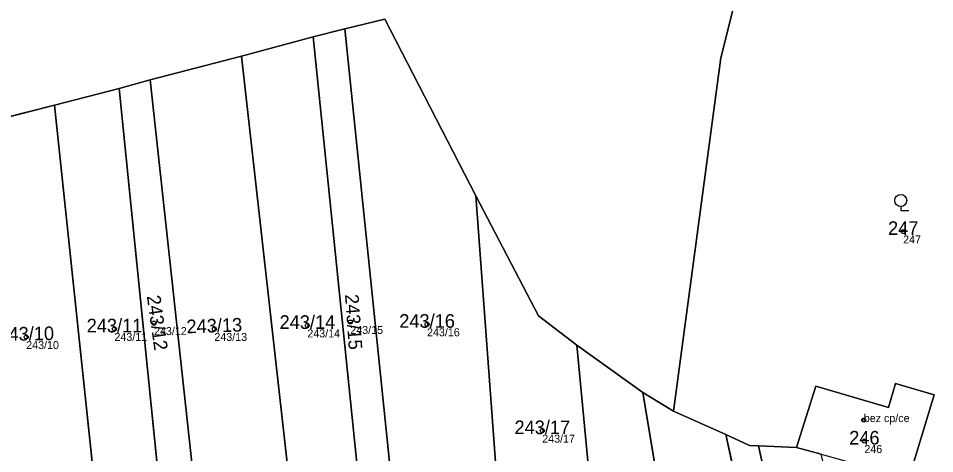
# Model space of a CAD drawing. Extents: x -603967 to -594699, y -1179315 to -1165625.
# Drawn here: x -597643.2 to -597528.8, y -1172633.4 to -1172579 of the extents above; entities that cross this region are included whole.
import ezdxf

# ---------------------------------------------------------------- set-up
doc = ezdxf.new("R2010")
doc.units = 0
for name, color, linetype in [('Definiční body', 7, 'Continuous'), ('Hranice parcel', 7, 'Continuous'), ('Parcelní čísla', 7, 'Continuous'), ('Polygon budovy', 7, 'Continuous'), ('Polygon parcely', 7, 'Continuous'), ('Značky budov', 7, 'Continuous'), ('Značky kultur', 7, 'Continuous')]:
    doc.layers.add(name, color=color, linetype=linetype)

msp = doc.modelspace()

# ---------------------------------------------------------------- linework, layer by layer
at = {"layer": 'Definiční body'}
for centre in [(-597532.7, -1172605.67994), (-597631.21, -1172617.85994), (-597626.27, -1172617.12994), (-597618.73, -1172617.85994), (-597607.12, -1172617.41994), (-597601.75, -1172616.98994), (-597592.17, -1172617.27994), (-597642.23, -1172618.86994), (-597537.62, -1172629.23994), (-597577.78, -1172630.56994), (-597537.55, -1172631.86994)]:
    msp.add_circle(centre, 0.25, dxfattribs=at)
at = {"layer": 'Hranice parcel'}
for p, q in [((-597606.4, -1172581.35), (-597602.44, -1172580.37)), ((-597595.71, -1172645.42), (-597602.44, -1172580.37)), ((-597615.36, -1172583.75), (-597606.4, -1172581.35)), ((-597599.85, -1172645.14), (-597606.4, -1172581.35)), ((-597626.74, -1172586.73), (-597615.36, -1172583.75)), ((-597608.52, -1172644.56), (-597615.36, -1172583.75)), ((-597630.6, -1172587.79), (-597626.74, -1172586.73)), ((-597620.53, -1172643.75), (-597626.74, -1172586.73)), ((-597638.71, -1172589.91), (-597630.6, -1172587.79)), ((-597625, -1172643.45), (-597630.6, -1172587.79)), ((-597650.89, -1172592.98), (-597638.71, -1172589.91)), ((-597633.11, -1172642.75), (-597638.71, -1172589.91)), ((-597582.75, -1172646.29), (-597586.09, -1172601.2)), ((-597573.46, -1172619.88), (-597565.22, -1172625.8)), ((-597570.89, -1172647.09), (-597573.46, -1172619.88)), ((-597565.22, -1172625.8), (-597561.37, -1172628.12)), ((-597561.56, -1172647.72), (-597565.22, -1172625.8)), ((-597561.37, -1172628.12), (-597554.86, -1172631.05)), ((-597550.99, -1172648.43), (-597554.86, -1172631.05)), ((-597550.76, -1172632.47), (-597546.01, -1172632.66)), ((-597547.15, -1172648.68), (-597550.76, -1172632.47)), ((-597546.01, -1172632.66), (-597542.96, -1172633.5))]:
    msp.add_line(p, q, dxfattribs=at)
for points in [[(-597561.37, -1172628.12), (-597555.47, -1172583.96), (-597552.42, -1172571.82)], [(-597602.44, -1172580.37), (-597597.44, -1172579.14), (-597586.09, -1172601.2)], [(-597586.09, -1172601.2), (-597578.23, -1172616.23), (-597573.46, -1172619.88)], [(-597532, -1172636.53), (-597528.84, -1172626.09), (-597533.67, -1172624.67), (-597534.55, -1172627.67), (-597543.61, -1172625.02), (-597546.01, -1172632.66)], [(-597554.86, -1172631.05), (-597551.91, -1172632.41), (-597550.76, -1172632.47)]]:
    msp.add_lwpolyline(points, dxfattribs=at)
at = {"layer": 'Polygon budovy'}
msp.add_lwpolyline([(-597543.61, -1172625.02), (-597546.01, -1172632.66), (-597542.96, -1172633.5), (-597537.87, -1172634.91), (-597534.36, -1172635.88), (-597532, -1172636.53), (-597528.84, -1172626.09), (-597533.67, -1172624.67), (-597534.55, -1172627.67)], close=True, dxfattribs=at)
at = {"layer": 'Polygon parcely'}
for points in [[(-597519.44, -1172571.44), (-597536.12, -1172570.19), (-597536.3, -1172563.66), (-597547.35, -1172560.67), (-597552.42, -1172571.82), (-597555.47, -1172583.96), (-597561.37, -1172628.12), (-597554.86, -1172631.05), (-597551.91, -1172632.41), (-597550.76, -1172632.47), (-597546.01, -1172632.66), (-597543.61, -1172625.02), (-597534.55, -1172627.67), (-597533.67, -1172624.67), (-597528.84, -1172626.09), (-597532, -1172636.53), (-597528.73, -1172638.07)], [(-597693.52, -1172577.77), (-597690.9, -1172586.39), (-597689.06, -1172601.83), (-597684.22, -1172601.11), (-597682.44, -1172600.85), (-597679.52, -1172600.15), (-597674.85, -1172598.99), (-597667.35, -1172597.11), (-597662.81, -1172596.06), (-597650.89, -1172592.98), (-597638.71, -1172589.91), (-597630.6, -1172587.79), (-597626.74, -1172586.73), (-597615.36, -1172583.75), (-597606.4, -1172581.35), (-597602.44, -1172580.37), (-597597.44, -1172579.14), (-597586.09, -1172601.2), (-597578.23, -1172616.23), (-597573.46, -1172619.88), (-597565.22, -1172625.8), (-597561.37, -1172628.12), (-597555.47, -1172583.96), (-597552.42, -1172571.82)]]:
    msp.add_lwpolyline(points, dxfattribs=at)
for points in [[(-597582.75, -1172646.29), (-597586.09, -1172601.2), (-597597.44, -1172579.14), (-597602.44, -1172580.37), (-597595.71, -1172645.42)], [(-597595.71, -1172645.42), (-597602.44, -1172580.37), (-597606.4, -1172581.35), (-597599.85, -1172645.14)], [(-597599.85, -1172645.14), (-597606.4, -1172581.35), (-597615.36, -1172583.75), (-597608.52, -1172644.56)], [(-597608.52, -1172644.56), (-597615.36, -1172583.75), (-597626.74, -1172586.73), (-597620.53, -1172643.75)], [(-597620.53, -1172643.75), (-597626.74, -1172586.73), (-597630.6, -1172587.79), (-597625, -1172643.45)], [(-597625, -1172643.45), (-597630.6, -1172587.79), (-597638.71, -1172589.91), (-597633.11, -1172642.75), (-597628.25, -1172643.23)], [(-597633.11, -1172642.75), (-597638.71, -1172589.91), (-597650.89, -1172592.98), (-597645.44, -1172641.25), (-597642.79, -1172641.8)], [(-597570.89, -1172647.09), (-597573.46, -1172619.88), (-597578.23, -1172616.23), (-597586.09, -1172601.2), (-597582.75, -1172646.29)], [(-597561.56, -1172647.72), (-597565.22, -1172625.8), (-597573.46, -1172619.88), (-597570.89, -1172647.09)], [(-597543.61, -1172625.02), (-597546.01, -1172632.66), (-597542.96, -1172633.5), (-597537.87, -1172634.91), (-597534.36, -1172635.88), (-597532, -1172636.53), (-597528.84, -1172626.09), (-597533.67, -1172624.67), (-597534.55, -1172627.67)], [(-597550.99, -1172648.43), (-597554.86, -1172631.05), (-597561.37, -1172628.12), (-597565.22, -1172625.8), (-597561.56, -1172647.72)], [(-597547.15, -1172648.68), (-597550.76, -1172632.47), (-597551.91, -1172632.41), (-597554.86, -1172631.05), (-597550.99, -1172648.43)], [(-597539.17, -1172649.27), (-597542.96, -1172633.5), (-597546.01, -1172632.66), (-597550.76, -1172632.47), (-597547.15, -1172648.68), (-597542.86, -1172648.97)]]:
    msp.add_lwpolyline(points, close=True, dxfattribs=at)
at = {"layer": 'Značky budov'}
msp.add_circle((-597537.6268, -1172629.23916), 0.175, dxfattribs=at)
at = {"layer": 'Značky kultur'}
for p, q in [((-597533.01, -1172602.552), (-597533.01, -1172603.05)), ((-597533.01, -1172603.05), (-597532.009, -1172603.05))]:
    msp.add_line(p, q, dxfattribs=at)
msp.add_circle((-597533.00929, -1172601.8009), 0.75, dxfattribs=at)

# ---------------------------------------------------------------- texts
at = {"layer": 'Definiční body'}
for s, p in [('247', (-597532.7, -1172607.169)), ('243/12', (-597626.27, -1172618.619)), ('243/15', (-597601.75, -1172618.479)), ('243/16', (-597592.17, -1172618.769)), ('243/11', (-597631.21, -1172619.349)), ('243/13', (-597618.73, -1172619.349)), ('243/14', (-597607.12, -1172618.909)), ('243/10', (-597642.23, -1172620.359)), ('bez cp/ce', (-597537.62, -1172629.49)), ('243/17', (-597577.78, -1172632.059)), ('246', (-597537.55, -1172633.359))]:
    msp.add_text(s, height=0.999996, dxfattribs=at).set_placement(p)
at = {"layer": 'Parcelní čísla'}
for s, p in [('247', (-597534.59, -1172606.105)), ('243/11', (-597634.676, -1172618.285)), ('243/14', (-597610.586, -1172617.845)), ('243/16', (-597595.636, -1172617.705)), ('243/17', (-597581.246, -1172630.995)), ('246', (-597539.44, -1172632.295))]:
    msp.add_text(s, height=1.699998, dxfattribs=at).set_placement(p)
for s, rotation, p in [('243/12', 278, (-597627.173, -1172613.756)), ('243/15', 274, (-597602.415, -1172613.561)), ('243/13', 2, (-597622.179, -1172618.405)), ('243/10', 1, (-597645.688, -1172619.355))]:
    msp.add_text(s, height=1.699998, rotation=rotation, dxfattribs=at).set_placement(p)

doc.saveas('drawing.dxf')
